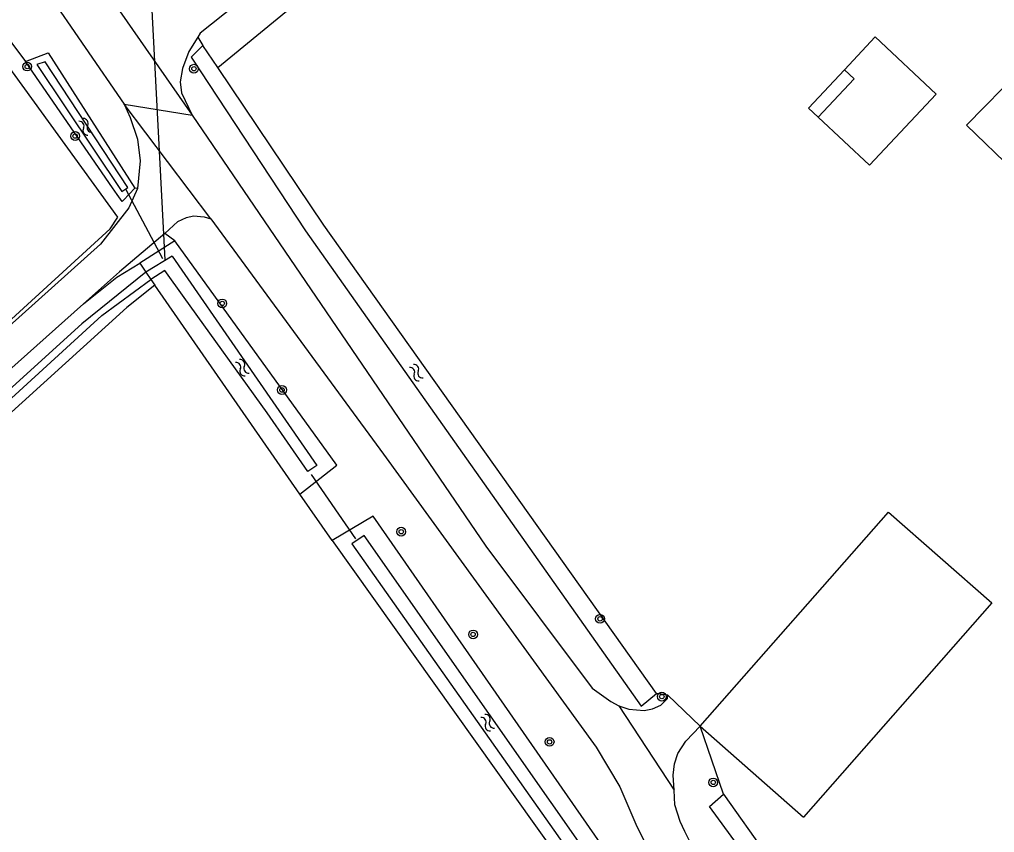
# Model space of a CAD drawing. Extents: x 136000 to 141000, y 400494 to 402006.
# Drawn here: x 136809.5 to 136898.4, y 401006.5 to 401080.6 of the extents above; entities that cross this region are included whole.
import ezdxf

# ---------------------------------------------------------------- set-up
doc = ezdxf.new("R2010")
doc.units = 0
for name, color, linetype in [('gg-afsc-erfafscheiding', 7, 'Continuous'), ('gg-bbg-bijgebouw', 7, 'Continuous'), ('gg-bbg-gedigitaliseerde bijgebouw', 7, 'Continuous'), ('gg-bbg-luifel en loopbrug', 7, 'Continuous'), ('gg-knt-bronhoudergrens', 7, 'Continuous'), ('gg-knt-onverhard', 7, 'Continuous'), ('gg-kntw-bovenkant insteek waterloop', 7, 'Continuous'), ('gg-kntw-waterlijn', 7, 'Continuous'), ('gg-kwrk-duiker nz buis', 7, 'Continuous'), ('gt-grn-groengrens', 7, 'Continuous'), ('gt-grn-vlakafsluiter', 7, 'Continuous'), ('gt-grn-weggrens', 7, 'Continuous'), ('gt-symb-boom', 7, 'Continuous'), ('gt-symb-watersymbool', 7, 'Continuous')]:
    doc.layers.add(name, color=color, linetype=linetype)

# ---------------------------------------------------------------- blocks, each defined once
blk = doc.blocks.new('gt0-BOOM')
at = {"layer": 'gt-symb-boom'}
for radius in [0.4, 0.2]:
    blk.add_circle((0, 0), radius, dxfattribs=at)
blk = doc.blocks.new('gt0-WA')
at = {"layer": 'gt-symb-watersymbool'}
for centre, start, end in [((-0.323, 0.022), 28.07249, 151.92751), ((0.427, 0.422), 208.07248, 331.92751), ((-0.323, -0.428), 28.07249, 151.92751), ((0.427, -0.028), 208.07248, 331.92751)]:
    blk.add_arc(centre, 0.425, start, end, dxfattribs=at)

msp = doc.modelspace()

# ---------------------------------------------------------------- linework, layer by layer
at = {"layer": 'gg-afsc-erfafscheiding'}
msp.add_line((136827.593, 401076.217), (136853.645, 401097.624), dxfattribs=at)
at = {"layer": 'gg-bbg-bijgebouw'}
msp.add_line((136871.539, 401016.23), (136880.95, 401007.95), dxfattribs=at)
for points in [[(136900.159, 401066.782), (136895.801, 401070.986), (136900.741, 401076.019), (136905.099, 401071.815), (136900.159, 401066.782)], [(136871.539, 401016.23), (136888.7, 401035.735), (136898.111, 401027.455), (136880.95, 401007.95)]]:
    msp.add_lwpolyline(points, dxfattribs=at)
at = {"layer": 'gg-bbg-gedigitaliseerde bijgebouw'}
for points in [[(136882.284, 401071.706), (136886.963, 401067.315), (136893.047, 401073.8), (136887.492, 401079.012), (136884.69, 401076.025)], [(136884.69, 401076.025), (136885.565, 401075.204), (136882.284, 401071.706)]]:
    msp.add_lwpolyline(points, dxfattribs=at)
at = {"layer": 'gg-bbg-luifel en loopbrug'}
for p, q in [((136884.69, 401076.025), (136881.408, 401072.527)), ((136881.408, 401072.527), (136882.284, 401071.706))]:
    msp.add_line(p, q, dxfattribs=at)
at = {"layer": 'gg-knt-bronhoudergrens'}
for points in [[(136818.499, 401062.606), (136807.595, 401077.598), (136798.188, 401091.348), (136788.782, 401105.097), (136722.848, 401053.609), (136656.913, 401002.121), (136576.057, 400934.176), (136569.295, 400928.856), (136568.957, 400929.291)], [(136526.354, 400795.319), (136527.591, 400795.656), (136528.464, 400796.132), (136529.579, 400796.837), (136540.512, 400806.465), (136596.72, 400858.211), (136660.749, 400917.583), (136734.515, 400985.317), (136817.806, 401061.517), (136818.499, 401062.606)]]:
    msp.add_lwpolyline(points, dxfattribs=at)
at = {"layer": 'gg-knt-onverhard'}
for points in [[(136743.346, 401182.818), (136755.097, 401165.818), (136819.08, 401072.887)], [(136851.831, 401099.906), (136825.998, 401079.361), (136825.771, 401078.995)], [(136825.771, 401078.995), (136824.959, 401077.685), (136824.39, 401076.136), (136824.183, 401074.93)], [(136824.183, 401074.93), (136824.293, 401073.904), (136825.282, 401071.892)], [(136819.08, 401072.887), (136819.609, 401071.664), (136820.281, 401069.682), (136820.529, 401067.738), (136820.294, 401065.198)], [(136825.282, 401071.892), (136852.008, 401032.631), (136861.714, 401019.685), (136863.413, 401018.462), (136864.124, 401018.076)], [(136820.294, 401065.198), (136819.495, 401063.457), (136816.927, 401060.134), (136802.63, 401047.31), (136751.277, 401000)], [(136822.772, 401061.1), (136823.969, 401062.194), (136824.749, 401062.55), (136825.404, 401062.703), (136826.357, 401062.616), (136826.982, 401062.452)], [(136826.982, 401062.452), (136842.711, 401041.017), (136862.073, 401014.315), (136864.215, 401010.71), (136865.675, 401007.304), (136866.577, 401005.517), (136867.257, 401004.364), (136867.807, 401003.53), (136870.413, 401000)], [(136822.772, 401061.1), (136818.652, 401057.618), (136815.358, 401054.684)], [(136864.124, 401018.076), (136865.058, 401017.778), (136866.436, 401017.652), (136867.196, 401017.796), (136867.975, 401018.152), (136868.562, 401018.738), (136868.591, 401019.056)], [(136869.172, 401010.409), (136869.098, 401011.752), (136869.194, 401012.811), (136869.494, 401013.744), (136870.237, 401014.85), (136871.539, 401016.23)], [(136874.911, 401000), (136873.299, 401001.854), (136872.071, 401003.433), (136871.102, 401004.87), (136870.594, 401005.736), (136870.134, 401006.628), (136869.735, 401007.546), (136869.246, 401009.065), (136869.172, 401010.409)]]:
    msp.add_lwpolyline(points, dxfattribs=at)
at = {"layer": 'gg-kntw-bovenkant insteek waterloop'}
for p, q in [((136827.593, 401076.217), (136826.238, 401078.23)), ((136818.017, 401065.273), (136810.079, 401076.77)), ((136818.444, 401064.655), (136818.017, 401065.273)), ((136820.04, 401065.23), (136819.025, 401064.154)), ((136823.699, 401060.446), (136820.489, 401058.399)), ((136838.447, 401039.992), (136823.699, 401060.446)), ((136835.092, 401037.356), (136821.884, 401056.389)), ((136835.092, 401037.356), (136838.447, 401039.992)), ((136841.743, 401035.348), (136838.022, 401033.142)), ((136866.326, 401000), (136841.743, 401035.348)), ((136838.022, 401033.142), (136861.647, 401000)), ((136873.675, 401010.048), (136887.192, 400991.024))]:
    msp.add_line(p, q, dxfattribs=at)
for points in [[(136826.238, 401078.23), (136825.189, 401077.16), (136835.589, 401061.35), (136866.18, 401018.05), (136867.559, 401019.21)], [(136810.079, 401076.77), (136812.139, 401077.57), (136820.04, 401065.23)], [(136867.559, 401019.21), (136837.259, 401061.85), (136827.593, 401076.217)], [(136819.025, 401064.154), (136818.89, 401064.01), (136818.444, 401064.655)], [(136815.358, 401054.684), (136818.422, 401057.115), (136820.489, 401058.399)], [(136821.884, 401056.389), (136819.309, 401054.353), (136762.424, 401002.759), (136715.063, 400958.839), (136638.268, 400888.261), (136604.203, 400856.974), (136574.173, 400828.928), (136545.863, 400803.131), (136538.085, 400796.2), (136531.436, 400790.516)], [(136815.358, 401054.684), (136804.277, 401044.816), (136789.301, 401030.941), (136778.013, 401020.717), (136760.279, 401004.195), (136755.573, 401000), (136752.654, 400997.305), (136730.538, 400976.58), (136705.759, 400953.814), (136682.724, 400932.478), (136663.723, 400915.219), (136641.725, 400894.989), (136622.671, 400877.684), (136601.441, 400858.022), (136583.184, 400840.736), (136562.885, 400822.034), (136546.292, 400806.679), (136537.581, 400798.542), (136533.059, 400794.679)], [(136887.192, 400991.024), (136886.07, 400990.22), (136872.391, 401008.902), (136873.675, 401010.048)]]:
    msp.add_lwpolyline(points, dxfattribs=at)
at = {"layer": 'gg-kntw-waterlijn'}
msp.add_line((136823.458, 401059.027), (136821.046, 401057.596), dxfattribs=at)
for points in [[(136811.113, 401076.484), (136818.849, 401064.931), (136819.413, 401065.309), (136811.893, 401076.754), (136811.113, 401076.484)], [(136823.458, 401059.027), (136836.638, 401039.98), (136835.82, 401039.415), (136832.113, 401044.773), (136824.555, 401055.268), (136822.778, 401057.735), (136821.512, 401056.925)], [(136821.046, 401057.596), (136815.205, 401052.878), (136805.534, 401044.108), (136788.065, 401028.061), (136766.348, 401008.234), (136755.982, 400998.966)], [(136757.402, 400999.317), (136788.711, 401027.738), (136817.051, 401053.649), (136821.512, 401056.925)], [(136839.812, 401032.837), (136874.063, 400984.289), (136875.003, 400984.952), (136840.951, 401033.59), (136839.812, 401032.837)]]:
    msp.add_lwpolyline(points, dxfattribs=at)
at = {"layer": 'gg-kwrk-duiker nz buis'}
for p, q in [((136822.812, 401058.711), (136821.527, 401083.617)), ((136819.184, 401065.159), (136822.561, 401058.823)), ((136840.168, 401033.298), (136836.132, 401039.157))]:
    msp.add_line(p, q, dxfattribs=at)
at = {"layer": 'gt-grn-groengrens'}
for p, q in [((136807.659, 401079.98), (136810.079, 401076.77)), ((136825.771, 401078.995), (136826.238, 401078.23)), ((136820.294, 401065.198), (136820.04, 401065.23)), ((136823.699, 401060.446), (136822.772, 401061.1)), ((136838.022, 401033.142), (136835.092, 401037.356)), ((136868.591, 401019.056), (136867.559, 401019.21)), ((136873.675, 401010.048), (136871.539, 401016.23))]:
    msp.add_line(p, q, dxfattribs=at)
at = {"layer": 'gt-grn-vlakafsluiter'}
for p, q in [((136820.489, 401058.399), (136821.046, 401057.596)), ((136821.046, 401057.596), (136821.512, 401056.925)), ((136821.512, 401056.925), (136821.884, 401056.389))]:
    msp.add_line(p, q, dxfattribs=at)
at = {"layer": 'gt-grn-weggrens'}
for p, q in [((136818.664, 401081.383), (136825.282, 401071.892)), ((136826.982, 401062.452), (136819.08, 401072.887)), ((136819.08, 401072.887), (136825.282, 401071.892)), ((136871.539, 401016.23), (136868.591, 401019.056)), ((136864.124, 401018.076), (136869.172, 401010.409))]:
    msp.add_line(p, q, dxfattribs=at)

# ---------------------------------------------------------------- block references
at = {"layer": 'gt-symb-boom'}
for p in [(136810.244, 401076.306), (136825.428, 401076.114), (136814.613, 401069.982), (136828.009, 401054.735), (136833.452, 401046.85), (136844.312, 401033.943), (136862.422, 401026.005), (136850.86, 401024.587), (136868.05, 401018.92), (136857.83, 401014.8), (136872.733, 401011.105)]:
    msp.add_blockref('gt0-BOOM', p, dxfattribs=at)
at = {"layer": 'gt-symb-watersymbool'}
for p, rotation in [((136815.532, 401070.865), -56.91369260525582), ((136829.811, 401048.917), -54.195894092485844), ((136845.65, 401048.468), -54.19589408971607), ((136852.159, 401016.589), -54.97512672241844)]:
    msp.add_blockref('gt0-WA', p, dxfattribs=dict(at, rotation=rotation))

doc.saveas('drawing.dxf')
